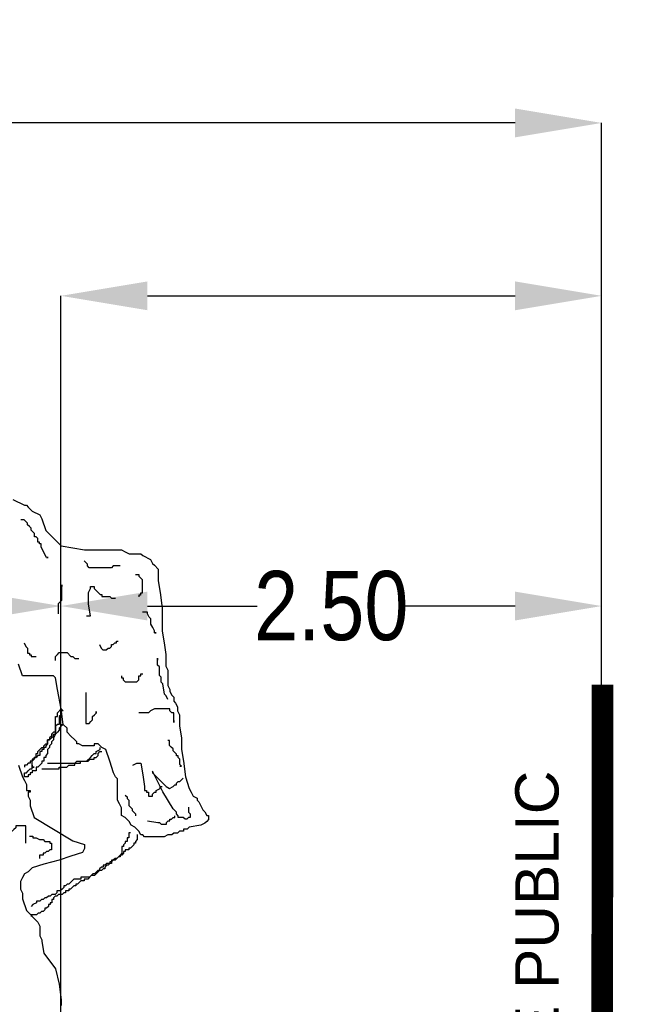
# Model space of a CAD drawing. Extents: x 1616800 to 1632437, y 2248456 to 2251974.
# Tile 323 of 399: x 1619136.01 to 1619138.84, y 2251189.28 to 2251193.84. Entities that reach past the tile are written whole.
import ezdxf
from ezdxf.enums import TextEntityAlignment as Align

# ---------------------------------------------------------------- set-up
doc = ezdxf.new("R2010")
doc.units = 0
doc.header["$LTSCALE"] = 2
doc.header["$PDMODE"] = 3
doc.header["$PDSIZE"] = 0.2
doc.linetypes.add('CACHE', pattern=[9.525, 6.35, -3.175])
doc.linetypes.add('CONTINU', pattern=[0])
doc.layers.get('Defpoints').update_dxf_attribs({"linetype": 'CONTINUOUS'})
doc.layers.add('0000-PAP-PROFIL EN TRAVERS DE PRINCIPE', color=7, linetype='CONTINUOUS')
doc.layers.add('00profil', color=7, linetype='CONTINUOUS')
doc.styles.add('Arial', font='ARIALN.TTF')
doc.styles.add('ARIAL-GRAS', font='arial.ttf')
doc.styles.get("Standard").update_dxf_attribs({"font": 'arial.ttf'})
doc.dimstyles.get("Standard").update_dxf_attribs({"dimtxt": 0.18, "dimasz": 0.18, "dimexe": 0.18, "dimexo": 0.0625, "dimgap": 0.09, "dimtad": 0, "dimtih": 1, "dimtoh": 1, "dimdec": 4, "dimzin": 0, "dimdsep": 46, "dimtxsty": 'Standard', "dimcen": 0.09, "dimadec": 0, "dimazin": 0, "dimtfac": 1, "dimtdec": 4, "dimtofl": 0, "dimtmove": 0, "dimatfit": 3, "dimfxl": 1, "dimtolj": 1, "dimtzin": 0, "dimarcsym": 0})

# ---------------------------------------------------------------- blocks, each defined once
blk = doc.blocks.new('BEAUTIFUL TREE')
at = {"layer": '00profil', "color": 8}
for points in [[(2.1157, 6.3689), (2.1836, 6.335), (2.195, 6.335), (2.2063, 6.3237), (2.2289, 6.3011), (2.2742, 6.2785), (2.2855, 6.2558), (2.3081, 6.188), (2.376, 6.1201), (2.3986, 6.0975), (2.4665, 6.0862), (2.5344, 6.0749), (2.7494, 6.0749), (2.772, 6.0636), (2.7947, 6.0522), (2.8625, 6.0522), (2.8739, 6.0409), (2.9191, 6.0183), (2.9304, 5.9957), (2.9418, 5.9844), (2.9644, 5.9618), (2.9644, 5.8939), (2.9757, 5.826), (2.987, 5.7355), (2.987, 5.5998), (2.9983, 5.532), (3.0096, 5.4641), (3.0096, 5.3962), (3.021, 5.3736), (3.021, 5.2831), (3.0323, 5.2605), (3.0323, 5.2492), (3.0436, 5.2266), (3.0549, 5.2153), (3.0549, 5.1926), (3.0662, 5.1813), (3.0775, 5.1587), (3.0775, 5.1361), (3.0889, 5.1135), (3.0889, 5.0456), (3.1002, 4.9777), (3.1002, 4.9099), (3.1115, 4.842), (3.1228, 4.7515), (3.1454, 4.6837), (3.1567, 4.661), (3.1681, 4.6384), (3.1907, 4.6271), (3.1907, 4.6158), (3.202, 4.6045), (3.2133, 4.5819), (3.2246, 4.5592), (3.2359, 4.5479), (3.2473, 4.5253), (3.2586, 4.5253), (3.2586, 4.5027), (3.2473, 4.4914), (3.2359, 4.4801), (3.2133, 4.4688), (3.1454, 4.4574), (3.1341, 4.4461), (3.1115, 4.4461), (3.1115, 4.4348), (3.0889, 4.4348), (3.0775, 4.4235), (3.0549, 4.4235), (3.0436, 4.4122), (3.021, 4.4122), (2.9983, 4.4009), (2.8852, 4.4009), (2.8739, 4.4122), (2.8625, 4.4122), (2.8512, 4.4348), (2.8286, 4.4574), (2.806, 4.4688), (2.7947, 4.4914), (2.772, 4.514), (2.7494, 4.5253), (2.7494, 4.5706), (2.7381, 4.5932), (2.7268, 4.6158), (2.7268, 4.7402), (2.7155, 4.7515), (2.7041, 4.7741), (2.6815, 4.842), (2.6589, 4.9099), (2.6362, 4.9212), (2.6136, 4.9438), (2.591, 4.9438), (2.591, 4.9325), (2.5231, 4.9325), (2.5005, 4.9438), (2.4891, 4.9438), (2.4891, 4.9551), (2.4778, 4.9664), (2.4552, 4.989), (2.4326, 5.0117), (2.4326, 5.0343), (2.4099, 5.0569), (2.3986, 5.1474), (2.376, 5.2605), (2.3647, 5.3284), (2.3534, 5.3397), (2.1723, 5.3397), (2.1497, 5.4075)], [(2.3124, 6.0306), (2.3224, 6.0306), (2.3124, 6.0306), (2.2825, 6.0904), (2.2825, 6.1104), (2.2725, 6.1104), (2.2725, 6.1203), (2.2625, 6.1203), (2.2625, 6.1403), (2.2526, 6.1503), (2.2426, 6.1503), (2.2426, 6.1702), (2.2226, 6.1902), (2.2226, 6.2001), (2.2126, 6.2101), (2.2027, 6.2201), (2.2027, 6.2301), (2.1927, 6.24), (2.1827, 6.25), (2.1627, 6.25)], [(2.7415, 5.9807), (2.7016, 5.9807), (2.6916, 5.9707), (2.5619, 5.9707), (2.5519, 5.9807), (2.5519, 5.9907), (2.5419, 6.0006), (2.532, 6.0106)], [(2.8313, 5.9308), (2.8513, 5.9308), (2.8513, 5.9208), (2.8612, 5.9109), (2.8712, 5.9009), (2.8712, 5.8211), (2.8612, 5.8211), (2.8612, 5.8111), (2.8513, 5.8111), (2.8513, 5.8012)], [(2.3823, 5.7014), (2.3823, 5.7613), (2.3923, 5.7712), (2.4022, 5.7812), (2.4022, 5.871), (2.4022, 5.861)], [(2.5457, 5.6903), (2.5684, 5.6903), (2.557, 5.7582), (2.557, 5.826), (2.5684, 5.8487), (2.5684, 5.86), (2.591, 5.86), (2.591, 5.8487), (2.6023, 5.8373), (2.6249, 5.8147), (2.6362, 5.8147), (2.6362, 5.8034), (2.6815, 5.8034), (2.6928, 5.7921), (2.7155, 5.7921)], [(2.942, 5.5917), (2.952, 5.5917), (2.942, 5.5917), (2.942, 5.6017), (2.9321, 5.6216), (2.9221, 5.6416), (2.9221, 5.6715), (2.9121, 5.6815), (2.9021, 5.7014), (2.9021, 5.7114), (2.8722, 5.7114)], [(2.1827, 5.5318), (2.1927, 5.5119), (2.2027, 5.5019), (2.2027, 5.472), (2.2126, 5.472), (2.2126, 5.462), (2.2226, 5.462), (2.2226, 5.452), (2.2526, 5.452)], [(2.6218, 5.5219), (2.6317, 5.5019), (2.6417, 5.4919), (2.6617, 5.4919), (2.6717, 5.5019), (2.6816, 5.5019), (2.6916, 5.5119), (2.6916, 5.5219), (2.7016, 5.5219), (2.7116, 5.5318), (2.7215, 5.5318), (2.7215, 5.5418), (2.7315, 5.5418)], [(2.3647, 5.4302), (2.3647, 5.4528), (2.376, 5.4641), (2.3873, 5.4754), (2.4326, 5.4754), (2.4552, 5.4528), (2.4665, 5.4528), (2.4778, 5.4415), (2.5005, 5.4415)], [(2.1497, 4.8194), (2.1723, 4.7515), (2.1836, 4.7289), (2.195, 4.7063), (2.195, 4.6723), (2.2176, 4.6723), (2.2176, 4.661), (2.2063, 4.661), (2.2063, 4.6384), (2.2176, 4.6158), (2.2176, 4.5819), (2.2402, 4.514), (2.3534, 4.4461), (2.4665, 4.3783), (2.5344, 4.3557), (2.5344, 4.333), (2.5231, 4.3104), (2.4552, 4.2878), (2.3873, 4.2652), (2.2968, 4.2425), (2.2289, 4.2199), (2.2063, 4.1973), (2.1836, 4.186), (2.1723, 4.1634), (2.161, 4.1407), (2.161, 4.0955), (2.1723, 4.0729), (2.1723, 4.039), (2.195, 3.9711), (2.2628, 3.9032), (2.2742, 3.8806), (2.2742, 3.8241), (2.2855, 3.8014), (2.2855, 3.7901), (2.2968, 3.7223), (2.3647, 3.6318), (2.3873, 3.5413), (2.3986, 3.4508), (2.3986, 3.4169)], [(3.0209, 5.2027), (3.0109, 5.2226), (3.0009, 5.2326), (2.991, 5.2924), (2.981, 5.3024), (2.981, 5.3323), (2.971, 5.3423), (2.971, 5.3922), (2.961, 5.4022), (2.961, 5.4421), (2.961, 5.4321)], [(2.7494, 5.3397), (2.7494, 5.3284), (2.7607, 5.3284), (2.7607, 5.3171), (2.772, 5.3057), (2.8399, 5.3057), (2.8512, 5.3171), (2.8512, 5.3397), (2.8625, 5.3397), (2.8625, 5.351), (2.8739, 5.351)], [(2.5419, 5.2426), (2.5419, 5.063), (2.5619, 5.063), (2.5719, 5.073), (2.5818, 5.083), (2.5818, 5.1029), (2.5918, 5.1129), (2.6018, 5.1229), (2.6018, 5.1329), (2.6018, 5.1229)], [(2.3986, 5.0569), (2.4099, 5.0569), (2.3986, 5.0456), (2.3873, 5.0343), (2.3873, 5.023), (2.376, 5.0117), (2.3647, 5.0004), (2.3534, 4.9777), (2.3534, 4.9664), (2.3421, 4.9551), (2.3421, 4.9438), (2.3307, 4.9325), (2.3307, 4.9212), (2.3194, 4.9099), (2.3194, 4.8873), (2.3081, 4.8759), (2.3081, 4.8646), (2.2968, 4.8646), (2.2968, 4.842), (2.2855, 4.842), (2.2855, 4.8307), (2.2742, 4.8194), (2.2628, 4.8081), (2.2515, 4.8081), (2.2515, 4.7855), (2.2289, 4.7855), (2.2289, 4.7741), (2.2176, 4.7741), (2.2176, 4.7628), (2.2063, 4.7628), (2.2063, 4.7515), (2.1836, 4.7515), (2.1836, 4.7741), (2.195, 4.7741), (2.2063, 4.7855), (2.2176, 4.7968), (2.2289, 4.7968), (2.2289, 4.8194), (2.2289, 4.8081), (2.2402, 4.8081), (2.2289, 4.8081), (2.2289, 4.842), (2.2402, 4.8533), (2.2402, 4.8646), (2.2515, 4.8646), (2.2515, 4.8873), (2.2628, 4.8873), (2.2628, 4.8986), (2.2742, 4.9099), (2.2855, 4.9212), (2.2968, 4.9212), (2.2968, 4.9325), (2.3081, 4.9438), (2.3194, 4.9438), (2.3194, 4.9664), (2.3307, 4.9664), (2.3421, 4.9777), (2.3534, 4.989), (2.3534, 5.0004), (2.3647, 5.0004), (2.3647, 5.1022), (2.376, 5.1022), (2.376, 5.1248), (2.3986, 5.1474), (2.4099, 5.1361), (2.3986, 5.1361), (2.3986, 5.1135), (2.3873, 5.1022), (2.3873, 5.0569), (2.376, 5.0569), (2.3647, 5.0456), (2.3647, 5.0117), (2.3534, 5.0117), (2.3421, 5.0004), (2.3421, 4.989), (2.3307, 4.9777), (2.3307, 4.9664), (2.3194, 4.9664), (2.3194, 4.9438), (2.3081, 4.9325), (2.3081, 4.9212), (2.2968, 4.9212), (2.2968, 4.9099), (2.2855, 4.9099), (2.2855, 4.8986), (2.2742, 4.8986), (2.2742, 4.8759), (2.2628, 4.8759), (2.2515, 4.8646), (2.2402, 4.8646), (2.2402, 4.8533), (2.2289, 4.8533), (2.2289, 4.842), (2.2176, 4.842), (2.2176, 4.8307), (2.2063, 4.8307), (2.195, 4.8194), (2.1836, 4.8194), (2.1836, 4.8081)], [(3.0549, 5.0795), (3.0549, 5.0682), (3.0549, 5.1248), (3.0436, 5.1248), (3.0323, 5.1361), (3.0323, 5.1474), (2.9418, 5.1474), (2.9191, 5.1361), (2.9078, 5.1248), (2.8512, 5.1248)], [(3.0908, 4.8137), (3.1007, 4.8137), (3.0908, 4.8236), (3.0908, 4.8536), (3.0808, 4.8635), (3.0808, 4.8735), (3.0708, 4.8735), (3.0708, 4.8835), (3.0508, 4.9034), (3.0508, 4.9134), (3.0409, 4.9234), (3.0309, 4.9334), (3.0309, 4.9633), (3.0209, 4.9633)], [(2.2851, 4.7968), (2.3869, 4.7968), (2.3869, 4.8081), (2.4322, 4.8081), (2.4435, 4.8194), (2.4775, 4.8194), (2.4775, 4.8307), (2.5114, 4.8307), (2.5114, 4.842), (2.5567, 4.842), (2.568, 4.8533), (2.5906, 4.8533), (2.5906, 4.8646), (2.6019, 4.8646), (2.6132, 4.8759), (2.6132, 4.8873), (2.6246, 4.8986), (2.6359, 4.8986)], [(2.3194, 4.8307), (2.4778, 4.8307), (2.4891, 4.842), (2.5457, 4.842), (2.5684, 4.8646), (2.5797, 4.8759), (2.591, 4.8873), (2.6023, 4.8873), (2.6023, 4.8986), (2.6249, 4.9099), (2.6249, 4.9212)], [(2.8173, 4.8194), (2.8399, 4.8307), (2.8625, 4.8307), (2.8739, 4.7628), (2.8852, 4.695), (2.8852, 4.6723), (2.8965, 4.6723), (2.8965, 4.661), (2.9078, 4.661), (2.9078, 4.6384), (2.9304, 4.6384), (2.9304, 4.6497), (2.9418, 4.661), (2.9531, 4.661), (2.9531, 4.6723), (2.9757, 4.6837), (2.9757, 4.695), (2.987, 4.695)], [(3.1406, 4.5743), (3.1406, 4.5444), (3.1506, 4.5344), (3.1506, 4.5144), (3.1406, 4.5144), (3.1307, 4.5045), (3.1207, 4.5045), (3.1107, 4.5144), (3.0808, 4.5144), (3.0808, 4.5244), (3.0708, 4.5344), (3.0708, 4.5444), (3.0508, 4.5643), (2.991, 4.664), (2.9311, 4.7837), (2.9311, 4.7738), (3.0109, 4.694), (3.0309, 4.684), (3.0508, 4.694), (3.0608, 4.7039), (3.0708, 4.7039), (3.0708, 4.7139), (3.0808, 4.7239), (3.0908, 4.7239), (3.1107, 4.7438)], [(2.7724, 4.6441), (2.7824, 4.6341), (2.7824, 4.6242), (2.7924, 4.6142), (2.7924, 4.5843), (2.8023, 4.5743), (2.8123, 4.5643), (2.8123, 4.5543), (2.8223, 4.5444), (2.8323, 4.5344), (2.8323, 4.5244)], [(2.9021, 4.4945), (2.962, 4.4845), (2.972, 4.4845), (2.9819, 4.4745), (3.0119, 4.4745), (3.0119, 4.4845), (3.0219, 4.4945), (3.0318, 4.4945), (3.0318, 4.5045), (3.0418, 4.5045), (3.0518, 4.5144), (3.0618, 4.5144), (3.0618, 4.5244)], [(2.1927, 4.3648), (2.1927, 4.4646), (2.1328, 4.4646), (2.1328, 4.4546), (2.1228, 4.4446), (2.1129, 4.4346), (2.1029, 4.4346), (2.0929, 4.4247), (2.0929, 4.4147), (2.0829, 4.4147), (2.0829, 4.4047), (2.0729, 4.4047)], [(2.8023, 4.4247), (2.7924, 4.4247), (2.7924, 4.3947), (2.7824, 4.3947), (2.7824, 4.3748), (2.7724, 4.3748), (2.7724, 4.3648), (2.7624, 4.3548), (2.7624, 4.3449), (2.7524, 4.3449), (2.7524, 4.305), (2.7425, 4.295), (2.7225, 4.275), (2.7125, 4.275), (2.7025, 4.2651), (2.6926, 4.2651), (2.6926, 4.2451), (2.6826, 4.2451), (2.6726, 4.2351), (2.6626, 4.2351), (2.6527, 4.2252), (2.6527, 4.2152), (2.6427, 4.2152), (2.6327, 4.2052), (2.6227, 4.2052), (2.6127, 4.1952), (2.6028, 4.1853), (2.5928, 4.1753), (2.5728, 4.1753), (2.5628, 4.1653), (2.513, 4.1653), (2.513, 4.1553), (2.473, 4.1553), (2.4631, 4.1454), (2.4531, 4.1354), (2.4431, 4.1254), (2.4331, 4.1254), (2.4231, 4.1154), (2.4132, 4.1154), (2.4132, 4.1055), (2.4032, 4.0955), (2.3932, 4.0855), (2.3733, 4.0855), (2.3733, 4.0755), (2.3633, 4.0656), (2.3433, 4.0656), (2.3333, 4.0556), (2.3234, 4.0556), (2.3134, 4.0456), (2.3034, 4.0456), (2.2934, 4.0357), (2.2834, 4.0357), (2.2735, 4.0257), (2.2535, 4.0257), (2.2535, 4.0157), (2.2336, 4.0057), (2.2236, 3.9958)], [(2.2126, 4.4047), (2.2326, 4.4047), (2.2326, 4.3947), (2.2526, 4.3947), (2.2725, 4.3848), (2.2925, 4.3848), (2.3024, 4.3748), (2.3324, 4.3748), (2.3324, 4.3648), (2.3424, 4.3648), (2.3424, 4.3249), (2.3324, 4.3249), (2.3224, 4.3149), (2.3124, 4.3149), (2.3024, 4.305), (2.2925, 4.305), (2.2925, 4.295), (2.2725, 4.295), (2.2725, 4.275)], [(2.8422, 4.4147), (2.8422, 4.3848), (2.8323, 4.3748), (2.8323, 4.3648), (2.8223, 4.3648), (2.8223, 4.3548), (2.8123, 4.3449), (2.8023, 4.3349), (2.7924, 4.3349), (2.7924, 4.3249), (2.7724, 4.3249), (2.7724, 4.3149), (2.7624, 4.3149), (2.7624, 4.305), (2.7524, 4.295), (2.7425, 4.295), (2.7425, 4.285), (2.7325, 4.285), (2.7225, 4.275), (2.7125, 4.2651), (2.7025, 4.2651), (2.6926, 4.2551), (2.6826, 4.2551), (2.6826, 4.2451), (2.6626, 4.2451), (2.6527, 4.2351), (2.6427, 4.2351), (2.6427, 4.2252), (2.6327, 4.2252), (2.6227, 4.2152), (2.6227, 4.2052), (2.6127, 4.2052), (2.6028, 4.1952), (2.5928, 4.1853), (2.5828, 4.1853), (2.5728, 4.1753), (2.5628, 4.1653), (2.5529, 4.1553), (2.5329, 4.1553), (2.5329, 4.1454), (2.513, 4.1454), (2.503, 4.1354), (2.493, 4.1254), (2.483, 4.1254), (2.483, 4.1154), (2.473, 4.1154), (2.4631, 4.1055), (2.4531, 4.0955), (2.4431, 4.0955), (2.4431, 4.0855), (2.4231, 4.0855), (2.4231, 4.0755), (2.4132, 4.0755), (2.4032, 4.0656), (2.3832, 4.0656), (2.3733, 4.0556), (2.3633, 4.0556), (2.3533, 4.0456), (2.3533, 4.0357), (2.3433, 4.0357), (2.3433, 4.0157), (2.3333, 4.0157), (2.3333, 4.0057), (2.3234, 4.0057), (2.3234, 3.9958), (2.3134, 3.9858), (2.3034, 3.9858), (2.3034, 3.9758), (2.2934, 3.9658), (2.2834, 3.9658), (2.2735, 3.9559), (2.2635, 3.9559), (2.2535, 3.9459), (2.2236, 3.9459), (2.2236, 3.9359)]]:
    blk.add_lwpolyline(points, dxfattribs=at)
blk = doc.blocks.new('*D197')
at = {"layer": '0000-PAP-PROFIL EN TRAVERS DE PRINCIPE', "color": 0, "lineweight": -2, "ltscale": 0.6, "transparency": 16777216}
for p, q in [((1619136.1991, 2251186.656), (1619136.1991, 2251191.1251)), ((1619138.6991, 2251186.706), (1619138.6991, 2251191.1251))]:
    blk.add_line(p, q, dxfattribs=at)
at = {"layer": '0000-PAP-PROFIL EN TRAVERS DE PRINCIPE', "color": 0, "linetype": 'Continuous', "lineweight": -2, "ltscale": 0.6, "transparency": 16777216}
for p, q in [((1619136.5991, 2251191.1251), (1619137.1065, 2251191.1251)), ((1619138.2991, 2251191.1251), (1619137.7917, 2251191.1251))]:
    blk.add_line(p, q, dxfattribs=at)
at = {"layer": '0000-PAP-PROFIL EN TRAVERS DE PRINCIPE', "color": 0, "ltscale": 0.6, "transparency": 16777216}
for points in [[(1619136.5991, 2251191.1918), (1619136.5991, 2251191.0585), (1619136.1991, 2251191.1251)], [(1619138.2991, 2251191.1918), (1619138.2991, 2251191.0585), (1619138.6991, 2251191.1251)]]:
    blk.add_solid(points, dxfattribs=at)
at = {"layer": 'Defpoints', "color": 0, "ltscale": 0.6, "transparency": 16777216}
for p in [(1619138.6991, 2251191.1251), (1619138.6991, 2251186.706), (1619136.1991, 2251186.656)]:
    blk.add_point(p, dxfattribs=at)
at = {"layer": '0000-PAP-PROFIL EN TRAVERS DE PRINCIPE', "color": 0, "ltscale": 0.6, "transparency": 16777216, "insert": (1619137.4491, 2251191.1251), "char_height": 0.32, "attachment_point": 5, "style": 'Arial'}
blk.add_mtext('\\A1;2.50', dxfattribs=at)
blk = doc.blocks.new('*D198')
at = {"layer": '0000-PAP-PROFIL EN TRAVERS DE PRINCIPE', "color": 0, "lineweight": -2, "transparency": 16777216}
for p, q in [((1619133.1991, 2251186.459), (1619133.1991, 2251191.1251)), ((1619136.1991, 2251186.656), (1619136.1991, 2251191.1251))]:
    blk.add_line(p, q, dxfattribs=at)
at = {"layer": '0000-PAP-PROFIL EN TRAVERS DE PRINCIPE', "color": 0, "linetype": 'Continuous', "lineweight": -2, "transparency": 16777216}
for p, q in [((1619133.5991, 2251191.1251), (1619134.3587, 2251191.1251)), ((1619135.7991, 2251191.1251), (1619135.0395, 2251191.1251))]:
    blk.add_line(p, q, dxfattribs=at)
at = {"layer": '0000-PAP-PROFIL EN TRAVERS DE PRINCIPE', "color": 0, "transparency": 16777216}
for points in [[(1619133.5991, 2251191.1918), (1619133.5991, 2251191.0585), (1619133.1991, 2251191.1251)], [(1619135.7991, 2251191.1918), (1619135.7991, 2251191.0585), (1619136.1991, 2251191.1251)]]:
    blk.add_solid(points, dxfattribs=at)
at = {"layer": 'Defpoints', "color": 0, "transparency": 16777216}
for p in [(1619136.1991, 2251191.1251), (1619136.1991, 2251186.656), (1619133.1991, 2251186.459)]:
    blk.add_point(p, dxfattribs=at)
at = {"layer": '0000-PAP-PROFIL EN TRAVERS DE PRINCIPE', "color": 0, "transparency": 16777216, "insert": (1619134.6991, 2251191.1251), "char_height": 0.32, "attachment_point": 5, "style": 'Arial'}
blk.add_mtext('\\A1;3.00', dxfattribs=at)
blk = doc.blocks.new('*D201')
at = {"layer": '0000-PAP-PROFIL EN TRAVERS DE PRINCIPE', "color": 0, "linetype": 'Continuous', "lineweight": -2, "ltscale": 0.6, "transparency": 16777216}
for p, q in [((1619132.7944, 2251192.559), (1619132.3944, 2251192.559)), ((1619136.5991, 2251192.559), (1619136.9991, 2251192.559))]:
    blk.add_line(p, q, dxfattribs=at)
at = {"layer": '0000-PAP-PROFIL EN TRAVERS DE PRINCIPE', "color": 0, "lineweight": -2, "ltscale": 0.6, "transparency": 16777216}
for p, q in [((1619133.1944, 2251188.2685), (1619133.1944, 2251192.559)), ((1619136.1991, 2251191.1251), (1619136.1991, 2251192.559))]:
    blk.add_line(p, q, dxfattribs=at)
at = {"layer": '0000-PAP-PROFIL EN TRAVERS DE PRINCIPE', "color": 0, "ltscale": 0.6, "transparency": 16777216}
for points in [[(1619132.7944, 2251192.6256), (1619132.7944, 2251192.4923), (1619133.1944, 2251192.559)], [(1619136.5991, 2251192.6256), (1619136.5991, 2251192.4923), (1619136.1991, 2251192.559)]]:
    blk.add_solid(points, dxfattribs=at)
at = {"layer": 'Defpoints', "color": 0, "ltscale": 0.6, "transparency": 16777216}
for p in [(1619136.1991, 2251192.559), (1619136.1991, 2251191.1251), (1619133.1944, 2251188.2685)]:
    blk.add_point(p, dxfattribs=at)
at = {"layer": '0000-PAP-PROFIL EN TRAVERS DE PRINCIPE', "color": 0, "ltscale": 0.6, "transparency": 16777216, "insert": (1619134.6967, 2251192.559), "char_height": 0.32, "attachment_point": 5, "style": 'Arial'}
blk.add_mtext('\\A1;Bande végétale', dxfattribs=at)
blk = doc.blocks.new('*D202')
at = {"layer": '0000-PAP-PROFIL EN TRAVERS DE PRINCIPE', "color": 0, "lineweight": -2, "ltscale": 0.6, "transparency": 16777216}
for p, q in [((1619136.1991, 2251185.3469), (1619136.1991, 2251192.559)), ((1619138.6991, 2251189.7167), (1619138.6991, 2251192.559))]:
    blk.add_line(p, q, dxfattribs=at)
at = {"layer": '0000-PAP-PROFIL EN TRAVERS DE PRINCIPE', "color": 0, "linetype": 'Continuous', "lineweight": -2, "ltscale": 0.6, "transparency": 16777216}
blk.add_line((1619136.5991, 2251192.559), (1619138.2991, 2251192.559), dxfattribs=at)
at = {"layer": '0000-PAP-PROFIL EN TRAVERS DE PRINCIPE', "color": 0, "ltscale": 0.6, "transparency": 16777216}
for points in [[(1619136.5991, 2251192.6256), (1619136.5991, 2251192.4923), (1619136.1991, 2251192.559)], [(1619138.2991, 2251192.6256), (1619138.2991, 2251192.4923), (1619138.6991, 2251192.559)]]:
    blk.add_solid(points, dxfattribs=at)
at = {"layer": 'Defpoints', "color": 0, "ltscale": 0.6, "transparency": 16777216}
for p in [(1619138.6991, 2251192.559), (1619138.6991, 2251189.7167), (1619136.1991, 2251185.3469)]:
    blk.add_point(p, dxfattribs=at)
at = {"layer": '0000-PAP-PROFIL EN TRAVERS DE PRINCIPE', "color": 0, "ltscale": 0.6, "transparency": 16777216, "insert": (1619140.6327, 2251192.5485), "char_height": 0.32, "attachment_point": 5, "style": 'Arial'}
blk.add_mtext('\\A1;Cheminement piéton', dxfattribs=at)
blk = doc.blocks.new('*D203')
at = {"layer": '0000-PAP-PROFIL EN TRAVERS DE PRINCIPE', "color": 0, "linetype": 'CONTINU', "lineweight": -2, "ltscale": 0.03, "transparency": 16777216}
for p, q in [((1619122.1944, 2251189.7212), (1619122.1944, 2251193.3581)), ((1619138.6991, 2251189.7494), (1619138.6991, 2251193.3581))]:
    blk.add_line(p, q, dxfattribs=at)
at = {"layer": '0000-PAP-PROFIL EN TRAVERS DE PRINCIPE', "color": 0, "linetype": 'Continuous', "lineweight": -2, "ltscale": 0.03, "transparency": 16777216}
for p, q in [((1619122.5944, 2251193.3581), (1619129.1385, 2251193.3581)), ((1619138.2991, 2251193.3581), (1619131.755, 2251193.3581))]:
    blk.add_line(p, q, dxfattribs=at)
at = {"layer": '0000-PAP-PROFIL EN TRAVERS DE PRINCIPE', "color": 0, "linetype": 'CONTINU', "ltscale": 0.03, "transparency": 16777216}
for points in [[(1619122.5944, 2251193.4248), (1619122.5944, 2251193.2915), (1619122.1944, 2251193.3581)], [(1619138.2991, 2251193.4248), (1619138.2991, 2251193.2915), (1619138.6991, 2251193.3581)]]:
    blk.add_solid(points, dxfattribs=at)
at = {"layer": 'Defpoints', "color": 0, "linetype": 'CONTINU', "ltscale": 0.03, "transparency": 16777216}
for p in [(1619138.6991, 2251193.3581), (1619138.6991, 2251189.7494), (1619122.1944, 2251189.7212)]:
    blk.add_point(p, dxfattribs=at)
at = {"layer": '0000-PAP-PROFIL EN TRAVERS DE PRINCIPE', "color": 0, "linetype": 'CONTINU', "ltscale": 0.03, "transparency": 16777216, "insert": (1619130.4467, 2251193.3581), "char_height": 0.32, "attachment_point": 5, "style": 'Arial'}
blk.add_mtext('\\A1;Emprise 16.50m', dxfattribs=at)

msp = doc.modelspace()

# ---------------------------------------------------------------- linework, layer by layer
at = {"layer": '0000-PAP-PROFIL EN TRAVERS DE PRINCIPE', "color": 1, "linetype": 'CACHE', "ltscale": 0.03, "const_width": 0.1, "flags": 128}
msp.add_lwpolyline([(1619138.6991, 2251186.706), (1619138.7038, 2251190.7621)], dxfattribs=at)

# ---------------------------------------------------------------- block references
at = {"layer": '0000-PAP-PROFIL EN TRAVERS DE PRINCIPE', "xscale": 0.7926578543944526, "yscale": 0.7926578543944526, "zscale": 0.7926578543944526}
msp.add_blockref('BEAUTIFUL TREE', (1619134.299, 2251186.5698), dxfattribs=at)

# ---------------------------------------------------------------- texts
at = {"layer": '0000-PAP-PROFIL EN TRAVERS DE PRINCIPE', "color": 1, "linetype": 'CACHE', "ltscale": 0.03, "style": 'ARIAL-GRAS'}
msp.add_text('DOMAINE PUBLIC', height=0.2, rotation=90, dxfattribs=at).set_placement((1619138.5001, 2251189.1692), align=Align.CENTER)

# ---------------------------------------------------------------- dimensions: what is measured, and where the dimension line sits
at = {"layer": '0000-PAP-PROFIL EN TRAVERS DE PRINCIPE', "color": 1, "linetype": 'CONTINU', "ltscale": 0.03}
dim = msp.add_linear_dim(base=(1619138.6991, 2251193.3581), p1=(1619122.1944, 2251189.7212), p2=(1619138.6991, 2251189.7494), text='Emprise 16.50m', dimstyle='Standard', override={"dimscale": 40, "dimtxt": 0.008, "dimasz": 0.01, "dimexe": 0, "dimexo": 0, "dimgap": 0, "dimtih": 0, "dimtoh": 0, "dimdec": 2, "dimtxsty": 'Arial', "dimcen": 1.5, "dimtmove": 1, "dimfxl": 1.25, "dimfxlon": 1}, dxfattribs=at)
dim.commit()
dim.dimension.update_dxf_attribs({"geometry": '*D203', "text_midpoint": (1619130.4467, 2251193.3581)})
at = {"layer": '0000-PAP-PROFIL EN TRAVERS DE PRINCIPE', "ltscale": 0.6}
dim = msp.add_linear_dim(base=(1619136.1991, 2251192.559), p1=(1619133.1944, 2251188.2685), p2=(1619136.1991, 2251191.1251), text='Bande végétale', dimstyle='Standard', override={"dimscale": 40, "dimtxt": 0.008, "dimasz": 0.01, "dimexe": 0, "dimexo": 0, "dimgap": 0, "dimtih": 0, "dimtoh": 0, "dimdec": 2, "dimtxsty": 'Arial', "dimcen": 1.5, "dimtmove": 1, "dimfxl": 1.25, "dimfxlon": 1}, dxfattribs=at)
dim.commit()
dim.dimension.update_dxf_attribs({"geometry": '*D201', "text_midpoint": (1619134.6967, 2251192.559)})
dim = msp.add_linear_dim(base=(1619138.6991, 2251192.559), p1=(1619136.1991, 2251185.3469), p2=(1619138.6991, 2251189.7167), text='Cheminement piéton', dimstyle='Standard', override={"dimscale": 40, "dimtxt": 0.008, "dimasz": 0.01, "dimexe": 0, "dimexo": 0, "dimgap": 0, "dimtih": 0, "dimtoh": 0, "dimdec": 2, "dimtxsty": 'Arial', "dimcen": 1.5, "dimtmove": 1, "dimfxl": 1.25, "dimfxlon": 1}, dxfattribs=at)
dim.commit()
dim.dimension.update_dxf_attribs({"geometry": '*D202', "text_midpoint": (1619140.6327, 2251192.5485), "dimtype": 160})
at = {"layer": '0000-PAP-PROFIL EN TRAVERS DE PRINCIPE'}
dim = msp.add_linear_dim(base=(1619136.1991, 2251191.1251), p1=(1619133.1991, 2251186.459), p2=(1619136.1991, 2251186.656), dimstyle='Standard', override={"dimscale": 40, "dimtxt": 0.008, "dimasz": 0.01, "dimexe": 0, "dimexo": 0, "dimgap": 0, "dimtih": 0, "dimtoh": 0, "dimdec": 2, "dimtxsty": 'Arial', "dimcen": 1.5, "dimtmove": 1, "dimfxl": 1.25, "dimfxlon": 1}, dxfattribs=at)
dim.commit()
dim.dimension.update_dxf_attribs({"geometry": '*D198', "text_midpoint": (1619134.6991, 2251191.1251)})
at = {"layer": '0000-PAP-PROFIL EN TRAVERS DE PRINCIPE', "ltscale": 0.6}
dim = msp.add_linear_dim(base=(1619138.6991, 2251191.1251), p1=(1619136.1991, 2251186.656), p2=(1619138.6991, 2251186.706), dimstyle='Standard', override={"dimscale": 40, "dimtxt": 0.008, "dimasz": 0.01, "dimexe": 0, "dimexo": 0, "dimgap": 0, "dimtih": 0, "dimtoh": 0, "dimdec": 2, "dimtxsty": 'Arial', "dimcen": 1.5, "dimtmove": 1, "dimfxl": 1.25, "dimfxlon": 1}, dxfattribs=at)
dim.commit()
dim.dimension.update_dxf_attribs({"geometry": '*D197', "text_midpoint": (1619137.4491, 2251191.1251)})

doc.saveas('drawing.dxf')
